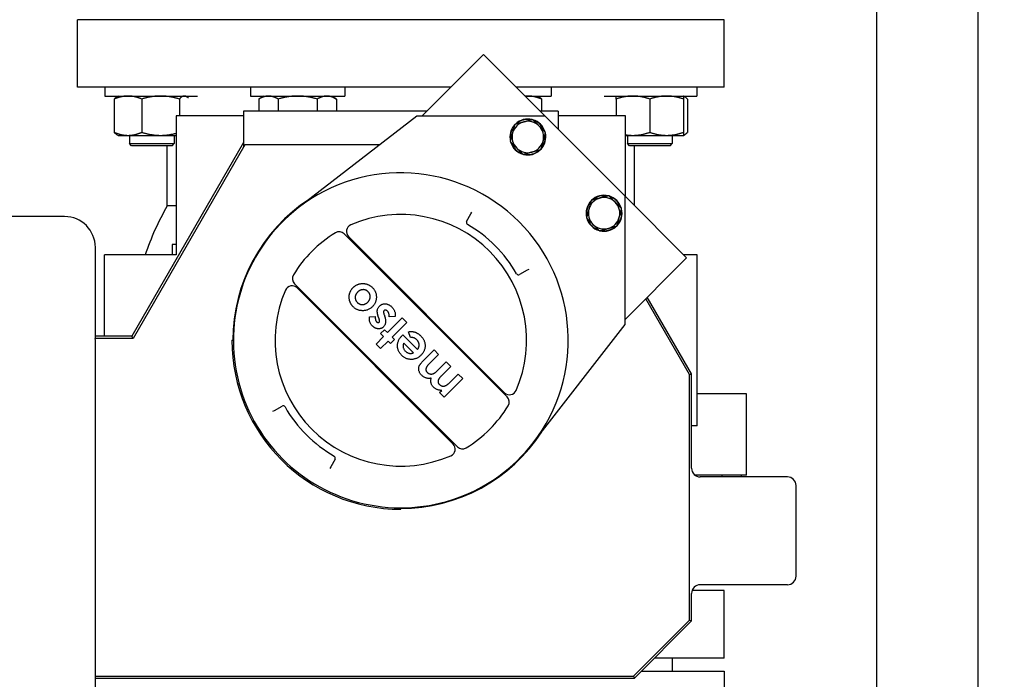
# Model space of a CAD drawing. Header units: inches. Extents: x 5 to 1128, y -85 to 748.
# Tile 312 of 656: x 337 to 351, y 603 to 612. Entities that reach past the tile are written whole.
import ezdxf

# ---------------------------------------------------------------- set-up
doc = ezdxf.new("R2010")
doc.units = ezdxf.units.IN
doc.header["$LTSCALE"] = 32
doc.header["$MEASUREMENT"] = 0
doc.layers.add('Dimension (ANSI)', color=7, linetype='Continuous', lineweight=25)
doc.layers.add('Visible (ANSI)', color=7, linetype='Continuous', lineweight=30)
doc.styles.add('Note Text (ANSI)', font='tahoma.ttf')
doc.dimstyles.new('SB Fraction-16 (ANSI)', dxfattribs={"dimscale": 32, "dimtxt": 0.125, "dimasz": 0.098425, "dimexe": 0.125, "dimexo": 0.0625, "dimgap": 0.031496, "dimtad": 0, "dimtih": 1, "dimtoh": 1, "dimdec": 4, "dimrnd": 1e-08, "dimzin": 0, "dimdsep": 46, "dimlunit": 5, "dimtxsty": 'Note Text (ANSI)', "dimcen": 0.09, "dimdle": 0.393701, "dimclrd": 256, "dimclre": 256, "dimclrt": 256, "dimadec": 0, "dimazin": 3, "dimtfac": 0.96, "dimtofl": 0, "dimtmove": 0, "dimatfit": 3, "dimfxl": 1, "dimfrac": 2, "dimtolj": 1, "dimtzin": 12, "dimlwd": -1, "dimlwe": -1, "dimarcsym": 0})

# ---------------------------------------------------------------- blocks, each defined once
blk = doc.blocks.new('*D19')
at = {"layer": 'Defpoints', "color": 0, "transparency": 16777216}
for p in [(455.781, 700.44), (292.001, 552.44), (455.781, 552.44)]:
    blk.add_point(p, dxfattribs=at)
at = {"layer": 'Dimension (ANSI)', "transparency": 16777216}
for p, q in [((453.781, 700.44), (288.001, 700.44)), ((292.001, 697.29), (292.001, 636.039)), ((292.001, 555.589), (292.001, 629.841)), ((453.781, 552.44), (288.001, 552.44))]:
    blk.add_line(p, q, dxfattribs=at)
for points in [[(291.476, 697.29), (292.526, 697.29), (292.001, 700.44)], [(291.476, 555.589), (292.526, 555.589), (292.001, 552.44)]]:
    blk.add_solid(points, dxfattribs=at)
at = {"layer": 'Dimension (ANSI)', "transparency": 16777216, "insert": (287.899, 635.031), "char_height": 4, "attachment_point": 1, "style": 'Note Text (ANSI)'}
blk.add_mtext('\\A1;148', dxfattribs=at)

msp = doc.modelspace()

# ---------------------------------------------------------------- linework, layer by layer
at = {"layer": 'Visible (ANSI)'}
for p, q in [((348.78063, 598.06478), (348.78063, 618.75228)), ((350.19063, 598.06478), (350.19063, 618.75228)), ((346.65563, 611.75478), (337.65563, 611.75478)), ((337.65563, 610.81478), (337.65563, 611.75478)), ((346.65563, 610.81478), (346.65563, 611.75478)), ((342.44731, 610.41489), (343.30468, 611.27226)), ((343.30468, 611.27226), (344.16205, 610.41489)), ((342.84721, 610.81478), (337.65563, 610.81478)), ((338.03527, 610.81478), (338.03527, 610.69278)), ((340.06438, 610.81478), (340.06438, 610.69278)), ((341.37688, 610.81478), (341.37688, 610.69278)), ((346.65563, 610.81478), (343.76216, 610.81478)), ((344.2466, 610.81478), (344.2466, 610.69278)), ((346.27588, 610.81478), (346.27588, 610.69278)), ((338.03527, 610.69278), (339.32666, 610.69278)), ((338.16869, 610.65091), (338.16869, 610.18765)), ((338.22277, 610.69278), (338.20623, 610.68323)), ((338.55143, 610.65091), (338.55143, 610.18765)), ((339.07425, 610.65091), (339.07425, 610.41978)), ((339.16027, 610.69278), (339.1768, 610.68323)), ((340.06438, 610.69278), (341.37688, 610.69278)), ((340.25188, 610.69278), (340.17937, 610.65091)), ((340.17937, 610.65091), (340.17937, 610.48378)), ((340.45, 610.65091), (340.45, 610.48378)), ((340.99127, 610.65091), (340.99127, 610.48378)), ((341.18938, 610.69278), (341.2619, 610.65091)), ((341.2619, 610.65091), (341.2619, 610.48378)), ((343.88416, 610.69278), (344.2466, 610.69278)), ((344.0591, 610.69278), (344.07564, 610.68323)), ((344.11318, 610.65091), (344.11318, 610.48378)), ((344.98448, 610.69278), (346.27588, 610.69278)), ((345.15088, 610.65091), (345.15088, 610.41978)), ((345.61963, 610.65091), (345.61963, 610.18765)), ((346.08838, 610.65091), (346.08838, 610.18765)), ((346.0885, 610.69278), (346.10503, 610.68323)), ((346.14257, 610.65091), (346.14257, 610.18765)), ((339.96663, 610.41978), (339.03063, 610.41978)), ((339.03063, 610.41978), (339.03063, 608.48228)), ((339.96663, 610.48378), (339.96663, 609.98369)), ((342.51621, 610.48378), (339.96663, 610.48378)), ((342.3766, 610.41489), (340.72762, 609.13589)), ((344.16205, 610.41489), (342.3766, 610.41489)), ((344.34463, 610.48378), (344.09316, 610.48378)), ((345.27574, 609.3012), (344.16205, 610.41489)), ((344.34463, 610.48378), (344.34463, 610.2323)), ((345.28063, 610.41978), (344.34463, 610.41978)), ((345.28063, 609.2963), (345.28063, 610.41978)), ((338.22277, 610.14578), (338.20623, 610.15533)), ((338.22277, 610.14578), (338.36006, 610.14578)), ((338.36006, 610.14578), (338.81284, 610.14578)), ((338.37858, 610.14578), (338.37858, 610.03358)), ((338.81284, 610.14578), (339.03063, 610.14578)), ((339.00358, 610.14578), (339.00358, 610.03358)), ((345.28063, 610.14578), (345.38526, 610.14578)), ((345.30768, 610.14578), (345.30768, 610.03358)), ((345.38526, 610.14578), (345.85401, 610.14578)), ((345.85401, 610.14578), (346.08838, 610.14578)), ((345.93268, 610.14578), (345.93268, 610.03358)), ((346.08838, 610.14578), (346.0885, 610.14578)), ((346.0885, 610.14578), (346.10503, 610.15533)), ((338.37858, 610.03358), (339.00358, 610.03358)), ((338.40988, 610.00228), (338.37858, 610.03358)), ((338.97228, 610.00228), (338.40988, 610.00228)), ((339.96663, 610.04478), (338.41241, 607.35278)), ((339.98427, 610.01423), (338.43004, 607.32223)), ((338.90563, 609.16561), (338.90563, 610.00228)), ((338.97228, 610.00228), (339.00358, 610.03358)), ((341.86005, 610.01423), (339.98427, 610.01423)), ((345.30768, 610.03358), (345.93268, 610.03358)), ((345.33898, 610.00228), (345.30768, 610.03358)), ((345.90138, 610.00228), (345.33898, 610.00228)), ((345.40563, 609.1713), (345.40563, 610.00228)), ((345.90138, 610.00228), (345.93268, 610.03358)), ((345.27574, 607.51575), (345.27574, 609.3012)), ((345.27574, 609.3012), (346.13311, 608.44383)), ((339.03063, 609.16561), (338.90563, 609.16561)), ((337.47663, 609.01628), (336.74963, 609.01628)), ((343.07122, 608.94654), (343.13062, 609.0537)), ((343.13062, 609.0537), (343.14279, 609.07566)), ((343.63578, 606.5076), (341.36845, 608.77493)), ((343.59819, 606.5664), (341.42726, 608.73734)), ((337.90563, 607.32223), (337.90563, 608.58728)), ((338.97563, 608.62978), (338.97563, 608.48228)), ((339.03063, 608.62978), (338.97563, 608.62978)), ((338.03063, 607.35278), (338.03063, 608.48228)), ((339.03063, 608.48228), (338.03063, 608.48228)), ((346.13311, 608.44383), (345.27574, 607.58646)), ((346.28063, 608.48228), (346.09466, 608.48228)), ((346.28063, 606.10728), (346.28063, 608.48228)), ((343.91456, 608.26977), (343.80739, 608.21037)), ((343.93651, 608.28194), (343.91456, 608.26977)), ((340.67548, 608.08196), (342.94282, 605.81463)), ((342.88401, 605.85222), (340.71308, 608.02316)), ((346.20263, 606.82663), (345.58525, 607.89597)), ((346.17209, 606.81844), (345.56289, 607.87361)), ((341.72025, 607.62267), (341.80078, 607.62558)), ((341.85347, 607.59243), (341.84214, 607.62699)), ((341.9221, 607.65213), (341.93251, 607.62048)), ((342.07664, 607.6255), (341.99548, 607.62126)), ((341.97047, 607.40149), (342.17445, 607.60546)), ((342.23791, 607.542), (342.03393, 607.33803)), ((342.17445, 607.60546), (342.23791, 607.542)), ((343.99674, 605.86676), (345.27574, 607.51575)), ((338.41241, 607.35278), (337.90563, 607.35278)), ((338.43004, 607.32223), (338.41241, 607.35278)), ((341.81183, 607.24284), (341.91608, 607.3471)), ((341.87529, 607.38789), (341.92968, 607.44228)), ((341.91608, 607.3471), (341.87529, 607.38789)), ((341.92968, 607.44228), (341.97047, 607.40149)), ((342.17154, 607.35779), (342.18373, 607.36955)), ((342.18373, 607.36955), (342.38749, 607.16579)), ((342.29138, 607.33513), (342.26354, 607.41353)), ((337.90563, 607.32223), (337.9044, 607.32223)), ((338.43004, 607.32223), (337.90563, 607.32223)), ((337.90563, 600.70228), (337.90563, 607.27375)), ((339.80563, 607.29478), (339.82563, 607.29478)), ((341.87529, 607.17938), (341.81183, 607.24284)), ((341.97954, 607.28364), (341.87529, 607.17938)), ((342.01127, 607.25191), (341.97954, 607.28364)), ((342.06566, 607.3063), (342.01127, 607.25191)), ((342.03393, 607.33803), (342.06566, 607.3063)), ((342.33309, 607.12046), (342.19711, 607.25644)), ((342.46837, 607.01096), (342.61866, 607.16125)), ((342.68211, 607.0978), (342.55236, 606.96805)), ((342.61866, 607.16125), (342.68211, 607.0978)), ((342.67099, 606.87817), (342.78637, 606.99354)), ((342.84983, 606.93008), (342.72595, 606.80621)), ((342.78637, 606.99354), (342.84983, 606.93008)), ((342.84033, 606.71209), (342.95408, 606.82583)), ((342.95408, 606.82583), (343.01754, 606.76237)), ((346.17209, 606.81844), (346.20263, 606.82663)), ((346.17209, 603.40343), (346.17209, 606.81844)), ((346.20263, 605.51478), (346.20263, 606.82663)), ((343.01754, 606.76237), (342.75917, 606.50401)), ((342.69571, 606.56746), (342.72659, 606.59834)), ((342.75917, 606.50401), (342.69571, 606.56746)), ((346.96563, 606.55078), (346.28063, 606.55078)), ((346.96563, 605.42078), (346.96563, 606.55078)), ((340.37476, 606.30762), (340.39671, 606.31979)), ((340.39671, 606.31979), (340.50387, 606.37919)), ((346.28063, 606.10728), (346.20263, 606.10728)), ((341.24005, 605.64302), (341.18065, 605.53586)), ((341.18065, 605.53586), (341.16848, 605.5139)), ((346.96563, 605.42078), (346.24805, 605.42078)), ((347.53563, 605.39478), (346.32265, 605.39478)), ((346.6283, 605.39478), (346.6283, 605.42078)), ((346.89677, 605.39478), (346.89677, 605.42078)), ((347.65563, 604.01478), (347.65563, 605.27478)), ((342.15563, 604.94478), (342.15563, 604.96478)), ((346.65563, 603.81478), (346.2095, 603.81478)), ((347.53563, 603.89478), (346.32265, 603.89478)), ((346.65563, 602.87478), (346.65563, 603.81478)), ((346.20263, 603.39078), (346.20263, 603.77478)), ((345.39298, 602.62433), (346.17209, 603.40343)), ((345.40563, 602.59378), (346.20263, 603.39078)), ((346.17209, 603.40343), (346.20263, 603.39078)), ((346.65563, 602.87478), (345.68663, 602.87478)), ((345.93213, 602.87478), (345.93213, 602.69228)), ((345.50413, 602.69228), (346.65563, 602.69228)), ((346.65563, 602.69228), (346.65563, 601.75228)), ((337.90563, 602.62433), (345.39298, 602.62433)), ((337.90563, 602.59378), (345.40563, 602.59378)), ((345.39298, 602.62433), (345.40563, 602.59378))]:
    msp.add_line(p, q, dxfattribs=at)
for centre, radius, start, end in [((343.9234, 610.12321), 0.25, 76.163547, 133.836453), ((343.9234, 610.12321), 0.2445, 78.599196, 131.400804), ((343.9234, 610.12321), 0.25, 16.163547, 73.836453), ((343.9234, 610.12321), 0.2445, 18.599196, 71.400804), ((343.9234, 610.12321), 0.25, 136.163547, 193.836453), ((343.9234, 610.12321), 0.2445, 138.599196, 191.400804), ((343.9234, 610.12321), 0.219, 105, 165), ((343.9234, 610.12321), 0.219, 45, 105), ((343.9234, 610.12321), 0.219, 345, 45), ((343.9234, 610.12321), 0.219, 165, 225), ((343.9234, 610.12321), 0.25, 316.163547, 13.836453), ((343.9234, 610.12321), 0.2445, 318.599196, 11.400804), ((343.9234, 610.12321), 0.25, 196.163547, 253.836453), ((343.9234, 610.12321), 0.2445, 198.599196, 251.400804), ((343.9234, 610.12321), 0.219, 225, 285), ((343.9234, 610.12321), 0.219, 285, 345), ((343.9234, 610.12321), 0.25, 256.163547, 313.836453), ((343.9234, 610.12321), 0.2445, 258.599196, 311.400804), ((342.15563, 607.29478), 2.33, 322.201787, 127.798213), ((344.98406, 609.06255), 0.219, 105, 165), ((344.98406, 609.06255), 0.25, 76.163547, 133.836453), ((344.98406, 609.06255), 0.2445, 78.599196, 131.400804), ((344.98406, 609.06255), 0.219, 45, 105), ((344.98406, 609.06255), 0.25, 16.163547, 73.836453), ((344.98406, 609.06255), 0.2445, 18.599196, 71.400804), ((342.15563, 607.29478), 3.75, 150.073565, 161.538542), ((342.15563, 607.29478), 2.33837, 122.950185, 180), ((342.15563, 607.29478), 2.33, 127.798213, 322.201787), ((344.98406, 609.06255), 0.25, 136.163547, 193.836453), ((344.98406, 609.06255), 0.2445, 138.599196, 191.400804), ((344.98406, 609.06255), 0.219, 345, 45), ((344.98406, 609.06255), 0.25, 316.163547, 13.836453), ((337.47663, 608.58728), 0.429, 0, 90), ((342.15563, 607.29478), 1.75, 336.510188, 113.489812), ((344.98406, 609.06255), 0.25, 196.163547, 253.836453), ((344.98406, 609.06255), 0.2445, 198.599196, 251.400804), ((344.98406, 609.06255), 0.219, 165, 225), ((344.98406, 609.06255), 0.219, 285, 345), ((344.98406, 609.06255), 0.2445, 318.599196, 11.400804), ((341.49797, 608.80805), 0.1, 113.489812, 225), ((343.09746, 608.932), 0.03, 151, 240.08992), ((342.15563, 607.29478), 1.85879, 29.91008, 60.08992), ((344.98406, 609.06255), 0.219, 225, 285), ((344.98406, 609.06255), 0.25, 256.163547, 313.836453), ((344.98406, 609.06255), 0.2445, 258.599196, 311.400804), ((342.15563, 607.29478), 1.75, 121.327982, 148.672018), ((341.29774, 608.70422), 0.1, 45, 121.327982), ((340.74619, 608.15267), 0.1, 148.672018, 225), ((343.79285, 608.2366), 0.03, 209.91008, 299), ((340.64237, 607.95245), 0.1, 45, 156.510188), ((342.15563, 607.29478), 1.75, 156.510188, 293.489812), ((342.15563, 607.29478), 2.35, 180, 270), ((343.6689, 606.63711), 0.1, 225, 336.510188), ((340.51842, 606.35296), 0.03, 29.91008, 119), ((342.15563, 607.29478), 1.75, 301.327982, 328.672018), ((343.56507, 606.43688), 0.1, 328.672018, 45), ((342.15563, 607.29478), 1.85879, 209.91008, 240.08992), ((342.15563, 607.29478), 2.33837, 270, 327.049815), ((342.8133, 605.78151), 0.1, 293.489812, 45), ((343.01353, 605.88534), 0.1, 225, 301.327982), ((341.21381, 605.65756), 0.03, 331, 60.08992), ((347.53563, 605.27478), 0.12, 0, 90), ((347.53563, 604.01478), 0.12, 270, 0)]:
    msp.add_arc(centre, radius, start, end, dxfattribs=at)
for centre, major_axis, ratio, start_param, end_param in [((337.3965, 607.16953), (0.14651, 0.70121), 0.69536196, 5.00428747, 5.073886), ((346.32266, 605.51478), (0.11882, 0.01699), 0.99981613, 2.99958495, 4.57032784), ((346.32266, 603.77478), (0.11882, -0.01699), 0.99981613, 1.71286679, 3.28360967)]:
    msp.add_ellipse(centre, major_axis=major_axis, ratio=ratio, start_param=start_param, end_param=end_param, dxfattribs=at)
for points, weights in [([(338.36006, 610.69278), (338.27125, 610.69278), (338.16869, 610.65091)], [1, 1.0379548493, 1]), ([(338.16869, 610.65091), (338.18849, 610.67299), (338.20623, 610.68323)], [1, 1.01965956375, 1.01895290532]), ([(338.55143, 610.65091), (338.44887, 610.69278), (338.36006, 610.69278)], [1, 1.0379548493, 1]), ([(338.81284, 610.69278), (338.69152, 610.69278), (338.55143, 610.65091)], [1, 1.0379548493, 1]), ([(339.07425, 610.65091), (338.93416, 610.69278), (338.81284, 610.69278)], [1, 1.0379548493, 1]), ([(339.14429, 610.69278), (339.11179, 610.69278), (339.07425, 610.65091)], [1, 1.0379548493, 1]), ([(339.19942, 610.66615), (339.17057, 610.69278), (339.14429, 610.69278)], [1.01204013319, 1.03045139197, 1]), ([(340.31468, 610.69278), (340.25188, 610.69278), (340.17937, 610.65091)], [1, 1.0379548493, 1]), ([(340.45, 610.65091), (340.37748, 610.69278), (340.31468, 610.69278)], [1, 1.0379548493, 1]), ([(340.72063, 610.69278), (340.59503, 610.69278), (340.45, 610.65091)], [1, 1.0379548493, 1]), ([(340.99127, 610.65091), (340.84623, 610.69278), (340.72063, 610.69278)], [1, 1.0379548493, 1]), ([(341.12658, 610.69278), (341.06378, 610.69278), (340.99127, 610.65091)], [1, 1.0379548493, 1]), ([(341.2619, 610.65091), (341.18938, 610.69278), (341.12658, 610.69278)], [1, 1.0379548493, 1]), ([(343.92181, 610.69278), (343.90383, 610.69278), (343.88575, 610.69118)], [1, 1.00745584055, 1.01198243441]), ([(344.11318, 610.65091), (344.01062, 610.69278), (343.92181, 610.69278)], [1, 1.0379548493, 1]), ([(344.07564, 610.68323), (344.09338, 610.67299), (344.11318, 610.65091)], [1.01895290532, 1.01965956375, 1]), ([(345.15088, 610.65091), (345.15088, 610.69278), (345.15088, 610.69278)], [1, 1.0379548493, 1]), ([(345.38526, 610.69278), (345.27648, 610.69278), (345.15088, 610.65091)], [1, 1.0379548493, 1]), ([(345.61963, 610.65091), (345.49403, 610.69278), (345.38526, 610.69278)], [1, 1.0379548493, 1]), ([(345.85401, 610.69278), (345.74523, 610.69278), (345.61963, 610.65091)], [1, 1.0379548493, 1]), ([(346.08838, 610.65091), (345.96278, 610.69278), (345.85401, 610.69278)], [1, 1.0379548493, 1]), ([(346.08838, 610.69278), (346.08838, 610.69278), (346.08838, 610.65091)], [1, 1.0379548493, 1]), ([(346.14257, 610.65091), (346.11365, 610.68318), (346.08838, 610.69048)], [1, 1.02899506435, 1.01368939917]), ([(343.86672, 610.33474), (343.9234, 610.34993), (343.98885, 610.36747)], [2.17247578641, 2.17247578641, 2.01649904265]), ([(343.98885, 610.36747), (344.03676, 610.31956), (344.07826, 610.27806)], [2.01649904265, 2.17247578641, 2.17247578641]), ([(343.71186, 610.17989), (343.72705, 610.23657), (343.74459, 610.30202)], [2.17247578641, 2.17247578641, 2.01649904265]), ([(343.74459, 610.30202), (343.81004, 610.31956), (343.86672, 610.33474)], [2.01649904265, 2.17247578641, 2.17247578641]), ([(344.07826, 610.27806), (344.11975, 610.23657), (344.16766, 610.18866)], [2.17247578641, 2.17247578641, 2.01649904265]), ([(338.16869, 610.18765), (338.27125, 610.14578), (338.36006, 610.14578)], [1, 1.0379548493, 1]), ([(338.20623, 610.15533), (338.18849, 610.16557), (338.16869, 610.18765)], [1.01895290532, 1.01965956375, 1]), ([(338.36006, 610.14578), (338.44887, 610.14578), (338.55143, 610.18765)], [1, 1.0379548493, 1]), ([(338.55143, 610.18765), (338.69152, 610.14578), (338.81284, 610.14578)], [1, 1.0379548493, 1]), ([(338.81284, 610.14578), (338.91607, 610.14578), (339.03063, 610.17546)], [1, 1.03211523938, 1.00988229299]), ([(343.67914, 610.05776), (343.69667, 610.12321), (343.71186, 610.17989)], [2.01649904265, 2.17247578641, 2.17247578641]), ([(344.16766, 610.18866), (344.15013, 610.12321), (344.13494, 610.06653)], [2.01649904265, 2.17247578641, 2.17247578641]), ([(345.28063, 610.15462), (345.33379, 610.14578), (345.38526, 610.14578)], [1.01887861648, 1.01760807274, 1]), ([(345.38526, 610.14578), (345.49403, 610.14578), (345.61963, 610.18765)], [1, 1.0379548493, 1]), ([(345.61963, 610.18765), (345.74523, 610.14578), (345.85401, 610.14578)], [1, 1.0379548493, 1]), ([(345.85401, 610.14578), (345.96278, 610.14578), (346.08838, 610.18765)], [1, 1.0379548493, 1]), ([(346.08838, 610.18765), (346.08838, 610.14578), (346.08838, 610.14578)], [1, 1.0379548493, 1]), ([(346.08838, 610.14808), (346.11365, 610.15538), (346.14257, 610.18765)], [1.01368939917, 1.02899506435, 1]), ([(343.76854, 609.96835), (343.72705, 610.00984), (343.67914, 610.05776)], [2.17247578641, 2.17247578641, 2.01649904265]), ([(343.85795, 609.87894), (343.81004, 609.92686), (343.76854, 609.96835)], [2.01649904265, 2.17247578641, 2.17247578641]), ([(344.10221, 609.94439), (344.03676, 609.92686), (343.98008, 609.91167)], [2.01649904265, 2.17247578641, 2.17247578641]), ([(344.13494, 610.06653), (344.11975, 610.00984), (344.10221, 609.94439)], [2.17247578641, 2.17247578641, 2.01649904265]), ([(343.98008, 609.91167), (343.9234, 609.89648), (343.85795, 609.87894)], [2.17247578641, 2.17247578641, 2.01649904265]), ([(344.92738, 609.27408), (344.8707, 609.2589), (344.80525, 609.24136)], [2.17247578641, 2.17247578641, 2.01649904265]), ([(345.04951, 609.30681), (344.98406, 609.28927), (344.92738, 609.27408)], [2.01649904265, 2.17247578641, 2.17247578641]), ([(345.13892, 609.2174), (345.09742, 609.2589), (345.04951, 609.30681)], [2.17247578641, 2.17247578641, 2.01649904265]), ([(344.80525, 609.24136), (344.78771, 609.17591), (344.77252, 609.11923)], [2.01649904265, 2.17247578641, 2.17247578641]), ([(345.22832, 609.128), (345.18041, 609.17591), (345.13892, 609.2174)], [2.01649904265, 2.17247578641, 2.17247578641]), ([(345.1956, 609.00587), (345.21079, 609.06255), (345.22832, 609.128)], [2.17247578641, 2.17247578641, 2.01649904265]), ([(344.77252, 609.11923), (344.75733, 609.06255), (344.7398, 608.9971)], [2.17247578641, 2.17247578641, 2.01649904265]), ([(344.7398, 608.9971), (344.78771, 608.94918), (344.8292, 608.90769)], [2.01649904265, 2.17247578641, 2.17247578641]), ([(345.16287, 608.88373), (345.18041, 608.94918), (345.1956, 609.00587)], [2.01649904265, 2.17247578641, 2.17247578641]), ([(344.8292, 608.90769), (344.8707, 608.8662), (344.91861, 608.81828)], [2.17247578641, 2.17247578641, 2.01649904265]), ([(344.91861, 608.81828), (344.98406, 608.83582), (345.04074, 608.85101)], [2.01649904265, 2.17247578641, 2.17247578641]), ([(345.04074, 608.85101), (345.09742, 608.8662), (345.16287, 608.88373)], [2.17247578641, 2.17247578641, 2.01649904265])]:
    msp.add_rational_spline(points, weights, degree=2, dxfattribs=at)
for points, knots in [([(341.49383, 607.76028), (341.49088, 607.76334), (341.48505, 607.76938), (341.47708, 607.77911), (341.46982, 607.78924), (341.46309, 607.79969), (341.45729, 607.8107), (341.45215, 607.82209), (341.44754, 607.83388), (341.44388, 607.84608), (341.44079, 607.85843), (341.43859, 607.87085), (341.43728, 607.88325), (341.43662, 607.89562), (341.43715, 607.90792), (341.43821, 607.92022), (341.44032, 607.93244), (341.44313, 607.9446), (341.44672, 607.95653), (341.45109, 607.96812), (341.45604, 607.97936), (341.46189, 607.99012), (341.46826, 608.00056), (341.47558, 608.01045), (341.48339, 608.02008), (341.48916, 608.02605), (341.49206, 608.02906)], [0, 0, 0, 0, 0.04259851, 0.08436434, 0.12614229, 0.1677058, 0.20906601, 0.25097289, 0.29314846, 0.33604146, 0.37876116, 0.42089273, 0.46262222, 0.50391443, 0.54518759, 0.58613814, 0.62772193, 0.66958453, 0.71143237, 0.75269054, 0.7939705, 0.83459174, 0.87557658, 0.91663951, 0.95807167, 1, 1, 1, 1]), ([(341.49206, 608.02906), (341.49509, 608.03198), (341.50112, 608.03779), (341.51079, 608.04572), (341.52088, 608.05293), (341.53129, 608.0596), (341.54221, 608.06534), (341.55348, 608.07054), (341.56523, 608.07485), (341.57726, 608.07864), (341.58953, 608.0815), (341.60182, 608.08369), (341.61414, 608.08482), (341.62638, 608.0854), (341.63862, 608.08494), (341.65085, 608.08363), (341.66307, 608.08161), (341.67521, 608.0787), (341.6871, 608.07492), (341.69877, 608.07057), (341.71006, 608.06537), (341.72099, 608.05941), (341.73157, 608.05267), (341.74173, 608.04512), (341.75167, 608.037), (341.75785, 608.03102), (341.76098, 608.028)], [0, 0, 0, 0, 0.04216776, 0.08383907, 0.12519233, 0.16633537, 0.20760196, 0.24867014, 0.2905824, 0.33292625, 0.37497843, 0.41674092, 0.45785676, 0.49880899, 0.53951596, 0.58042036, 0.62191003, 0.66350205, 0.70539429, 0.74686373, 0.78824539, 0.82973641, 0.87153238, 0.91382467, 0.95649491, 1, 1, 1, 1]), ([(341.76098, 608.028), (341.76534, 608.02337), (341.77393, 608.01426), (341.78518, 607.99945), (341.79464, 607.98386), (341.80241, 607.96756), (341.80849, 607.95053), (341.81269, 607.93278), (341.81526, 607.91433), (341.81608, 607.89544), (341.8152, 607.87649), (341.8125, 607.85801), (341.8081, 607.84021), (341.80198, 607.82309), (341.79407, 607.80669), (341.78448, 607.79096), (341.77306, 607.77597), (341.76435, 607.76675), (341.75991, 607.76205)], [0, 0, 0, 0, 0.06437494, 0.12688399, 0.18820071, 0.24889409, 0.30959879, 0.3711253, 0.43346554, 0.49814313, 0.56259275, 0.62547449, 0.68711445, 0.74812499, 0.80945666, 0.87143112, 0.93461087, 1, 1, 1, 1]), ([(341.55537, 607.96546), (341.55273, 607.96272), (341.54753, 607.95734), (341.54075, 607.94867), (341.53495, 607.9398), (341.53027, 607.93066), (341.52646, 607.92134), (341.52368, 607.91176), (341.52199, 607.9019), (341.52128, 607.89193), (341.52159, 607.882), (341.52273, 607.87227), (341.52505, 607.86285), (341.52831, 607.85373), (341.5326, 607.84495), (341.5378, 607.83641), (341.54414, 607.8283), (341.54891, 607.82321), (341.55134, 607.82062)], [0, 0, 0, 0, 0.0702434, 0.13784034, 0.20269751, 0.2654055, 0.32693842, 0.38812527, 0.44911658, 0.5111008, 0.5720859, 0.63219734, 0.69133895, 0.75056386, 0.81054584, 0.87133476, 0.93465355, 1, 1, 1, 1]), ([(341.70113, 607.96999), (341.69858, 607.97241), (341.69357, 607.97714), (341.68541, 607.98325), (341.67699, 607.98845), (341.66819, 607.99269), (341.65904, 607.99587), (341.64954, 607.99806), (341.63972, 607.99938), (341.62963, 607.99952), (341.61951, 607.99886), (341.6095, 607.99716), (341.59978, 607.99437), (341.59032, 607.99059), (341.58113, 607.98582), (341.57225, 607.97999), (341.56348, 607.97333), (341.55811, 607.96812), (341.55537, 607.96546)], [0, 0, 0, 0, 0.064469, 0.12639667, 0.18693923, 0.24609921, 0.30534813, 0.36457166, 0.42492443, 0.48695223, 0.54955046, 0.61114927, 0.67292187, 0.73501028, 0.7980486, 0.86264292, 0.93004128, 1, 1, 1, 1]), ([(341.69589, 607.82494), (341.69858, 607.82773), (341.70385, 607.83318), (341.71073, 607.84194), (341.71661, 607.85092), (341.72141, 607.86013), (341.7253, 607.86956), (341.72815, 607.87921), (341.72991, 607.8891), (341.73068, 607.89908), (341.73051, 607.90901), (341.72918, 607.91873), (341.72704, 607.92815), (341.72379, 607.93723), (341.71959, 607.94595), (341.71447, 607.95439), (341.70824, 607.96242), (341.70353, 607.96743), (341.70113, 607.96999)], [0, 0, 0, 0, 0.07135816, 0.13945583, 0.20480903, 0.2685875, 0.33058699, 0.39221348, 0.45360954, 0.51509173, 0.57640155, 0.63603946, 0.69540741, 0.75398059, 0.81328484, 0.87337734, 0.93537378, 1, 1, 1, 1]), ([(341.61678, 607.7066), (341.61079, 607.70702), (341.59898, 607.70786), (341.58175, 607.71117), (341.56522, 607.71567), (341.54938, 607.72162), (341.53436, 607.72918), (341.52002, 607.7381), (341.50637, 607.74841), (341.49803, 607.75631), (341.49383, 607.76028)], [0, 0, 0, 0, 0.13101444, 0.25846437, 0.38257978, 0.50499061, 0.62722749, 0.74929673, 0.8736904, 1, 1, 1, 1]), ([(341.55134, 607.82062), (341.55388, 607.81825), (341.55887, 607.81357), (341.56686, 607.80732), (341.57536, 607.80235), (341.58409, 607.79812), (341.59321, 607.79501), (341.60264, 607.79261), (341.61246, 607.79161), (341.62245, 607.79128), (341.6325, 607.79195), (341.64234, 607.7938), (341.65201, 607.79634), (341.6613, 607.80021), (341.67042, 607.80485), (341.67923, 607.81063), (341.6879, 607.81719), (341.6932, 607.82234), (341.69589, 607.82494)], [0, 0, 0, 0, 0.06441563, 0.12680287, 0.18742271, 0.24651751, 0.3062853, 0.36570306, 0.4264774, 0.48862183, 0.55089546, 0.61267853, 0.67391402, 0.73573425, 0.79873504, 0.86329015, 0.93066518, 1, 1, 1, 1]), ([(341.75991, 607.76205), (341.75491, 607.75732), (341.74507, 607.74801), (341.72893, 607.7361), (341.71212, 607.72605), (341.69447, 607.71811), (341.67609, 607.71212), (341.65698, 607.70814), (341.6371, 607.70619), (341.62363, 607.70646), (341.61678, 607.7066)], [0, 0, 0, 0, 0.13048909, 0.25647369, 0.3792365, 0.50097769, 0.62236653, 0.74485513, 0.87025851, 1, 1, 1, 1]), ([(341.84214, 607.62699), (341.8407, 607.63139), (341.83792, 607.63993), (341.83459, 607.65254), (341.83174, 607.66439), (341.82975, 607.6756), (341.82851, 607.68612), (341.8281, 607.69597), (341.82825, 607.70511), (341.82947, 607.71635), (341.83276, 607.72967), (341.83937, 607.74464), (341.84827, 607.75886), (341.85597, 607.76715), (341.85992, 607.7714)], [0, 0, 0, 0, 0.08972446, 0.1740823, 0.25255349, 0.32597687, 0.39459793, 0.45780299, 0.51684618, 0.57162161, 0.67671862, 0.78102374, 0.88778109, 1, 1, 1, 1]), ([(341.85992, 607.7714), (341.86277, 607.77408), (341.86837, 607.77931), (341.87746, 607.78615), (341.88706, 607.7917), (341.89702, 607.79634), (341.90751, 607.79965), (341.91838, 607.80182), (341.92967, 607.80301), (341.9413, 607.80286), (341.95309, 607.80176), (341.96476, 607.79909), (341.97629, 607.79547), (341.98755, 607.79039), (341.99871, 607.78423), (342.00967, 607.77674), (342.02052, 607.76808), (342.02733, 607.76152), (342.03082, 607.75816)], [0, 0, 0, 0, 0.06103755, 0.11946668, 0.17709121, 0.2338017, 0.29065799, 0.34816935, 0.40667509, 0.46746308, 0.52930472, 0.59116172, 0.65384261, 0.71750749, 0.78363393, 0.85260547, 0.92440955, 1, 1, 1, 1]), ([(342.03082, 607.75816), (342.03521, 607.75347), (342.04384, 607.74428), (342.05487, 607.72929), (342.06374, 607.71358), (342.07052, 607.69722), (342.07534, 607.68018), (342.07789, 607.66247), (342.07854, 607.64412), (342.07728, 607.6318), (342.07664, 607.6255)], [0, 0, 0, 0, 0.13211266, 0.25932551, 0.3820323, 0.50249634, 0.62310141, 0.74541699, 0.86986612, 1, 1, 1, 1]), ([(341.7602, 607.49391), (341.75622, 607.49817), (341.74832, 607.50661), (341.73844, 607.52083), (341.73046, 607.53613), (341.72431, 607.55237), (341.72003, 607.56931), (341.71794, 607.58679), (341.71777, 607.60468), (341.71942, 607.61662), (341.72025, 607.62267)], [0, 0, 0, 0, 0.12457375, 0.24725693, 0.3693327, 0.49314337, 0.6181756, 0.74242494, 0.86928457, 1, 1, 1, 1]), ([(341.80078, 607.62558), (341.80057, 607.62149), (341.80018, 607.61368), (341.80026, 607.60242), (341.8012, 607.59217), (341.80269, 607.58286), (341.80501, 607.57454), (341.80805, 607.56718), (341.81176, 607.56073), (341.81495, 607.55718), (341.8165, 607.55546)], [0, 0, 0, 0, 0.16595582, 0.31741062, 0.45695028, 0.58332669, 0.69984629, 0.80682943, 0.90611612, 1, 1, 1, 1]), ([(341.92338, 607.70794), (341.92225, 607.70664), (341.91993, 607.70397), (341.91763, 607.69891), (341.91616, 607.69308), (341.91556, 607.68645), (341.9159, 607.67898), (341.91719, 607.67073), (341.91913, 607.66162), (341.92108, 607.6554), (341.9221, 607.65213)], [0, 0, 0, 0, 0.08808332, 0.18085204, 0.28234471, 0.39567101, 0.52190548, 0.66530448, 0.82422628, 1, 1, 1, 1]), ([(341.93251, 607.62048), (341.93473, 607.61315), (341.93897, 607.59907), (341.94293, 607.57827), (341.94444, 607.55883), (341.94357, 607.54078), (341.94048, 607.52401), (341.93472, 607.50872), (341.9267, 607.49469), (341.9195, 607.48683), (341.91587, 607.48287)], [0, 0, 0, 0, 0.15699997, 0.30138107, 0.43346889, 0.55616084, 0.67109025, 0.78173775, 0.89005214, 1, 1, 1, 1]), ([(341.97076, 607.70037), (341.96874, 607.70227), (341.96485, 607.70594), (341.95834, 607.71017), (341.95167, 607.71302), (341.94498, 607.7144), (341.93858, 607.71471), (341.93275, 607.71362), (341.92752, 607.71151), (341.92476, 607.70914), (341.92338, 607.70794)], [0, 0, 0, 0, 0.15687648, 0.3015599, 0.43609594, 0.56430541, 0.68577161, 0.79566842, 0.89726806, 1, 1, 1, 1]), ([(341.99548, 607.62126), (341.99558, 607.62511), (341.99578, 607.63275), (341.99468, 607.64419), (341.99277, 607.65554), (341.98965, 607.66658), (341.98578, 607.67685), (341.98139, 607.68603), (341.97652, 607.69391), (341.97261, 607.69829), (341.97076, 607.70037)], [0, 0, 0, 0, 0.13598274, 0.26997021, 0.40547615, 0.54230074, 0.67431023, 0.79295934, 0.90173018, 1, 1, 1, 1]), ([(341.91587, 607.48287), (341.91335, 607.48046), (341.90841, 607.47575), (341.90011, 607.46986), (341.89147, 607.46486), (341.88234, 607.46088), (341.87276, 607.45787), (341.86271, 607.4559), (341.85217, 607.45501), (341.84131, 607.45507), (341.83033, 607.45621), (341.81949, 607.45833), (341.80889, 607.46151), (341.79858, 607.4659), (341.7885, 607.47127), (341.77876, 607.4778), (341.76921, 607.48531), (341.76325, 607.49101), (341.7602, 607.49391)], [0, 0, 0, 0, 0.05993973, 0.11767143, 0.17492758, 0.23180043, 0.2889639, 0.34788032, 0.4079526, 0.47104918, 0.53488465, 0.59795234, 0.66131099, 0.72534602, 0.79090771, 0.85785742, 0.92740741, 1, 1, 1, 1]), ([(341.8165, 607.55546), (341.81821, 607.55385), (341.82148, 607.55078), (341.82678, 607.54713), (341.83215, 607.54464), (341.83743, 607.54327), (341.84251, 607.543), (341.84714, 607.54389), (341.85142, 607.54565), (341.85367, 607.54769), (341.85482, 607.54873)], [0, 0, 0, 0, 0.16188353, 0.3099566, 0.44291139, 0.56922499, 0.68524353, 0.79155122, 0.89316709, 1, 1, 1, 1]), ([(341.85482, 607.54873), (341.8563, 607.55058), (341.85937, 607.55442), (341.86075, 607.56106), (341.86022, 607.56749), (341.85896, 607.57426), (341.8566, 607.58276), (341.85459, 607.58899), (341.85347, 607.59243)], [0, 0, 0, 0, 0.15278362, 0.31700826, 0.42488908, 0.57338224, 0.76447175, 1, 1, 1, 1]), ([(342.16949, 607.08462), (342.1647, 607.08961), (342.15529, 607.09942), (342.14304, 607.11525), (342.13271, 607.13159), (342.12407, 607.14831), (342.11771, 607.16567), (342.1128, 607.18339), (342.11012, 607.20168), (342.10918, 607.22027), (342.11016, 607.23889), (342.11309, 607.25723), (342.11791, 607.27517), (342.12476, 607.29266), (342.13357, 607.30969), (342.14425, 607.32631), (342.15689, 607.34255), (342.16658, 607.35263), (342.17154, 607.35779)], [0, 0, 0, 0, 0.06750008, 0.13252945, 0.19498026, 0.2559819, 0.31576785, 0.37517969, 0.43507211, 0.49574302, 0.55665582, 0.6166191, 0.67675831, 0.73760135, 0.79953316, 0.86357458, 0.93022066, 1, 1, 1, 1]), ([(342.26354, 607.41353), (342.26753, 607.41417), (342.27542, 607.41543), (342.28727, 607.41647), (342.29893, 607.41683), (342.31036, 607.41649), (342.32155, 607.41541), (342.33254, 607.41368), (342.3433, 607.41107), (342.35391, 607.40793), (342.36431, 607.40391), (342.37455, 607.39912), (342.38482, 607.39378), (342.39487, 607.38748), (342.40485, 607.38048), (342.41472, 607.37272), (342.42452, 607.36422), (342.43081, 607.35808), (342.43402, 607.35496)], [0, 0, 0, 0, 0.06425968, 0.12732819, 0.18942003, 0.25000801, 0.30933115, 0.36838656, 0.42714174, 0.48568706, 0.54450481, 0.60458628, 0.66583155, 0.72866857, 0.79347198, 0.85991395, 0.92870158, 1, 1, 1, 1]), ([(342.43402, 607.35496), (342.43879, 607.34999), (342.44813, 607.34026), (342.46027, 607.32451), (342.47052, 607.30827), (342.47904, 607.29162), (342.48553, 607.27439), (342.49012, 607.25667), (342.49303, 607.23848), (342.49378, 607.21999), (342.4929, 607.20156), (342.49023, 607.18349), (342.48567, 607.16603), (342.47938, 607.14916), (342.47132, 607.13287), (342.46151, 607.11712), (342.44995, 607.10192), (342.44103, 607.09261), (342.4365, 607.08788)], [0, 0, 0, 0, 0.06897284, 0.13507933, 0.19887565, 0.26119237, 0.32213601, 0.38301716, 0.44431518, 0.50636278, 0.56818537, 0.62894414, 0.68907885, 0.74866567, 0.80907803, 0.87091782, 0.93437018, 1, 1, 1, 1]), ([(342.19711, 607.25644), (342.19508, 607.25201), (342.19103, 607.24321), (342.18755, 607.22896), (342.18701, 607.21415), (342.18851, 607.19905), (342.19248, 607.18405), (342.19885, 607.16969), (342.20758, 607.15617), (342.21495, 607.14824), (342.21871, 607.14418)], [0, 0, 0, 0, 0.11927975, 0.23715922, 0.35648948, 0.48096069, 0.60782939, 0.73501697, 0.86468867, 1, 1, 1, 1]), ([(342.37892, 607.30127), (342.37593, 607.3041), (342.37005, 607.30968), (342.36032, 607.31673), (342.35017, 607.32282), (342.3394, 607.32758), (342.32814, 607.33133), (342.31635, 607.33377), (342.30404, 607.33517), (342.29565, 607.33514), (342.29138, 607.33513)], [0, 0, 0, 0, 0.12762934, 0.25133975, 0.37224868, 0.49428064, 0.6161805, 0.73979102, 0.86733617, 1, 1, 1, 1]), ([(342.38749, 607.16579), (342.38944, 607.16857), (342.39327, 607.17404), (342.39826, 607.18257), (342.40237, 607.1912), (342.40564, 607.1999), (342.40817, 607.20865), (342.4098, 607.21755), (342.41057, 607.22654), (342.4105, 607.23557), (342.40959, 607.24451), (342.40783, 607.25331), (342.40509, 607.26182), (342.4016, 607.27017), (342.39727, 607.27835), (342.39201, 607.28627), (342.38587, 607.29398), (342.38127, 607.2988), (342.37892, 607.30127)], [0, 0, 0, 0, 0.06820603, 0.13403023, 0.19803533, 0.25981298, 0.32040548, 0.38062635, 0.44102588, 0.50120199, 0.56169067, 0.62116128, 0.68080151, 0.74090296, 0.80258242, 0.8661864, 0.93160005, 1, 1, 1, 1]), ([(342.4365, 607.08788), (342.43164, 607.08323), (342.4221, 607.07408), (342.40661, 607.06219), (342.39056, 607.05212), (342.37399, 607.0438), (342.35689, 607.03714), (342.33916, 607.03246), (342.32092, 607.02957), (342.30229, 607.02842), (342.28371, 607.02917), (342.26548, 607.03149), (342.24786, 607.03586), (342.23092, 607.0421), (342.21446, 607.04986), (342.19879, 607.05974), (342.18351, 607.07114), (342.17422, 607.08008), (342.16949, 607.08462)], [0, 0, 0, 0, 0.06745053, 0.13270589, 0.19566283, 0.25748081, 0.31872871, 0.37957603, 0.44128114, 0.50399026, 0.56662941, 0.62785986, 0.68818293, 0.74848735, 0.80893609, 0.87058652, 0.93422466, 1, 1, 1, 1]), ([(342.21871, 607.14418), (342.22312, 607.14006), (342.23173, 607.13198), (342.24663, 607.12282), (342.26225, 607.11574), (342.27335, 607.11346), (342.27891, 607.11231)], [0, 0, 0, 0, 0.26104891, 0.51029627, 0.75455804, 1, 1, 1, 1]), ([(342.27891, 607.11231), (342.28269, 607.1119), (342.29074, 607.11103), (342.30369, 607.11239), (342.31806, 607.11535), (342.32788, 607.11869), (342.33309, 607.12046)], [0, 0, 0, 0, 0.20539765, 0.4378973, 0.70201596, 1, 1, 1, 1]), ([(342.44464, 606.80947), (342.44023, 606.81415), (342.43163, 606.82326), (342.42133, 606.83861), (342.41321, 606.85452), (342.40795, 606.87113), (342.40478, 606.88773), (342.40429, 606.9041), (342.40618, 606.91997), (342.40992, 606.93282), (342.41431, 606.9431), (342.41892, 606.95125), (342.42438, 606.96004), (342.43115, 606.9692), (342.43876, 606.97905), (342.44767, 606.98925), (342.45757, 607.00003), (342.46468, 607.00723), (342.46837, 607.01096)], [0, 0, 0, 0, 0.08262449, 0.16090351, 0.23698587, 0.31172938, 0.38430657, 0.45390817, 0.52154612, 0.58923181, 0.62529271, 0.66512813, 0.7096318, 0.75836798, 0.81160414, 0.86976328, 0.9325424, 1, 1, 1, 1]), ([(342.55236, 606.96805), (342.54895, 606.96452), (342.54239, 606.95776), (342.53326, 606.94777), (342.52556, 606.93814), (342.51887, 606.92919), (342.51355, 606.92063), (342.50945, 606.91258), (342.50652, 606.90508), (342.50492, 606.89795), (342.50435, 606.89119), (342.50464, 606.8846), (342.50571, 606.87816), (342.50752, 606.87177), (342.51053, 606.86567), (342.51417, 606.8596), (342.51853, 606.85358), (342.52207, 606.84994), (342.52389, 606.84807)], [0, 0, 0, 0, 0.1043212, 0.20023512, 0.28728664, 0.36626042, 0.43768272, 0.50117983, 0.55802122, 0.60841215, 0.65574306, 0.70194367, 0.74821506, 0.79425193, 0.84250453, 0.89223679, 0.9446165, 1, 1, 1, 1]), ([(342.57878, 606.7674), (342.57249, 606.76646), (342.56015, 606.76461), (342.54158, 606.76465), (342.52351, 606.7667), (342.50597, 606.77118), (342.48912, 606.77767), (342.47316, 606.78626), (342.45811, 606.79675), (342.44917, 606.8052), (342.44464, 606.80947)], [0, 0, 0, 0, 0.13014875, 0.25544547, 0.37917652, 0.50190482, 0.62534424, 0.74827832, 0.87256421, 1, 1, 1, 1]), ([(342.52389, 606.84807), (342.52683, 606.84533), (342.53261, 606.83994), (342.54258, 606.83365), (342.55324, 606.82902), (342.56448, 606.82598), (342.57608, 606.82462), (342.58782, 606.82502), (342.59956, 606.8274), (342.60935, 606.83071), (342.61729, 606.83461), (342.62379, 606.83825), (342.63064, 606.84288), (342.63786, 606.84835), (342.64567, 606.85449), (342.6537, 606.8617), (342.66236, 606.86952), (342.66805, 606.87522), (342.67099, 606.87817)], [0, 0, 0, 0, 0.07061959, 0.13857689, 0.20607346, 0.27446319, 0.34260037, 0.41074008, 0.48011838, 0.55260048, 0.59178435, 0.63566304, 0.68356879, 0.73696463, 0.79487093, 0.85842086, 0.92659851, 1, 1, 1, 1]), ([(342.72595, 606.80621), (342.7232, 606.80344), (342.71789, 606.79812), (342.71053, 606.79014), (342.70385, 606.78265), (342.6979, 606.77556), (342.69262, 606.76896), (342.68824, 606.76267), (342.68449, 606.75692), (342.68081, 606.74981), (342.67724, 606.74141), (342.67451, 606.73145), (342.67356, 606.72178), (342.67425, 606.71245), (342.67662, 606.70349), (342.68034, 606.69488), (342.68581, 606.68676), (342.69029, 606.68188), (342.6926, 606.67937)], [0, 0, 0, 0, 0.07853046, 0.15106716, 0.21830546, 0.28028667, 0.33706355, 0.38815235, 0.43423433, 0.47499412, 0.54903064, 0.6172962, 0.68166264, 0.743542, 0.80431957, 0.86701258, 0.93137903, 1, 1, 1, 1]), ([(342.60881, 606.6453), (342.60494, 606.64943), (342.59731, 606.65755), (342.58809, 606.6713), (342.58089, 606.68587), (342.57598, 606.70128), (342.57295, 606.71727), (342.57257, 606.73375), (342.57427, 606.75064), (342.57725, 606.76172), (342.57878, 606.7674)], [0, 0, 0, 0, 0.12799572, 0.25195544, 0.37341367, 0.49480129, 0.61706865, 0.7406196, 0.8669612, 1, 1, 1, 1]), ([(342.6926, 606.67937), (342.69542, 606.67673), (342.701, 606.67152), (342.71083, 606.66562), (342.72131, 606.66105), (342.73254, 606.65826), (342.74416, 606.65712), (342.75601, 606.65775), (342.76791, 606.66034), (342.7779, 606.66381), (342.78596, 606.66789), (342.79263, 606.67163), (342.79957, 606.67642), (342.80692, 606.68198), (342.8148, 606.6882), (342.8229, 606.69547), (342.83163, 606.70336), (342.83736, 606.70911), (342.84033, 606.71209)], [0, 0, 0, 0, 0.06743327, 0.13355216, 0.19970468, 0.26712019, 0.33527774, 0.40362831, 0.47420545, 0.54799425, 0.58813564, 0.63241155, 0.68185733, 0.73562936, 0.79389704, 0.8577893, 0.92629239, 1, 1, 1, 1]), ([(342.72659, 606.59834), (342.72092, 606.59832), (342.70975, 606.59827), (342.69333, 606.60027), (342.67756, 606.60371), (342.66245, 606.60883), (342.64803, 606.61563), (342.63419, 606.62388), (342.621, 606.63378), (342.61292, 606.64142), (342.60881, 606.6453)], [0, 0, 0, 0, 0.13019108, 0.25633553, 0.37911414, 0.50055081, 0.62211581, 0.74471458, 0.87022309, 1, 1, 1, 1])]:
    msp.add_open_spline(points, degree=3, knots=knots, dxfattribs=at)

# ---------------------------------------------------------------- dimensions: what is measured, and where the dimension line sits
at = {"layer": 'Dimension (ANSI)'}
dim = msp.add_linear_dim(base=(292.00111, 552.43978), p1=(455.78063, 700.43978), p2=(455.78063, 552.43978), angle=90, dimstyle='SB Fraction-16 (ANSI)', override={"dimgap": 0.031496, "dimdec": 4, "dimtol": 0, "dimlim": 0, "dimtp": 0, "dimtm": 0, "dimtdec": 2, "dimatfit": 1}, dxfattribs=at)
dim.commit()
dim.dimension.update_dxf_attribs({"geometry": '*D19', "text_midpoint": (292.00111, 632.93978), "dimtype": 160})

doc.saveas('drawing.dxf')
